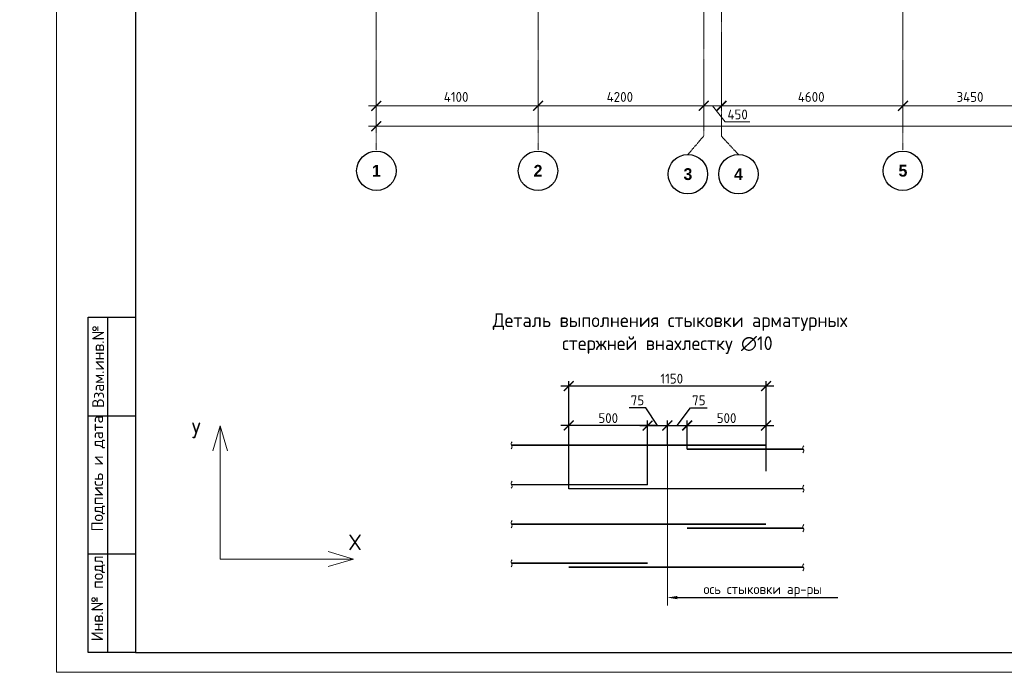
# Model space of a CAD drawing. Header units: millimetres. Extents: x -42044588 to 856694, y -806701 to 941911.
# Tile 985 of 1056: x -107777 to -82820, y -108590 to -92047. Entities that reach past the tile are written whole.
import ezdxf
from ezdxf import colors
from ezdxf.entities.mleader import LeaderData, LeaderLine
from ezdxf.enums import TextEntityAlignment as Align
from ezdxf.math import Vec2, Vec3

# ---------------------------------------------------------------- set-up
doc = ezdxf.new("R2010")
doc.units = ezdxf.units.MM
for name, pattern in [('______5', [1100, 800, -100, 100, -100]), ('CENTER2', [28.575, 19.05, -3.175, 3.175, -3.175]), ('осевая', [50.8, 31.75, -6.35, 6.35, -6.35])]:
    doc.linetypes.add(name, pattern=pattern)
for name, color, linetype, lineweight in [('0.20 __', 4, 'Continuous', 20), ('Арматура', 152, 'Continuous', 40), ('Выноски', 20, 'Continuous', 20), ('Осевая', 10, 'CENTER2', 20), ('Оси', 40, '______5', 18), ('подоснова', 151, 'Continuous', 5), ('РАЗМЕРЫ', 1, 'Continuous', 9), ('Текст', 7, 'Continuous', 25), ('ТОНКИЕ', 7, 'Continuous', 9), ('Узлы', 7, 'Continuous', 0)]:
    doc.layers.add(name, color=color, linetype=linetype, lineweight=lineweight)
doc.layers.add('ТОЛСТЫЕ_ОСНОВНЫЕ', color=6, linetype='Continuous')
doc.styles.add('Century Gothic', font='GOTHIC.TTF')
doc.styles.add('GOST-2.304_Type-B', font='GOST_Common.ttf')
doc.styles.add('style1', font='GOST_Common.ttf', dxfattribs={"height": 500})
doc.styles.add('ГОСТ', font='GOST_Common.ttf')
doc.styles.add('Украинский', font='isocpeur.ttf', dxfattribs={"oblique": 12})
doc.dimstyles.new('5х', dxfattribs={"dimscale": 100, "dimtxt": 2.5, "dimasz": 2.5, "dimexe": 1.25, "dimexo": 0, "dimtad": 1, "dimdec": 0, "dimlfac": 0.2, "dimtxsty": 'GOST-2.304_Type-B', "dimblk": 'ARCHTICK', "dimcen": 2.5, "dimdle": 2, "dimadec": 0, "dimazin": 2, "dimtfac": 0.75, "dimtdec": 0, "dimtmove": 1, "dimatfit": 3, "dimfxl": 0, "dimtolj": 1, "dimarcsym": 0})
doc.dimstyles.new('СПДС', dxfattribs={"dimscale": 100, "dimtxt": 2.5, "dimasz": 2, "dimexe": 1.25, "dimexo": 0, "dimtad": 1, "dimdec": 0, "dimrnd": 5, "dimtxsty": 'GOST-2.304_Type-B', "dimblk": 'ARCHTICK', "dimcen": 2.5, "dimdle": 2, "dimclrd": 1, "dimclre": 1, "dimclrt": 1, "dimadec": 0, "dimazin": 2, "dimtfac": 0.75, "dimtdec": 0, "dimtmove": 1, "dimatfit": 3, "dimfxl": 0, "dimtolj": 1, "dimarcsym": 0})

# ---------------------------------------------------------------- blocks, each defined once
blk = doc.blocks.new('A$Cd09756da')
at = {"layer": 'Текст', "color": 7, "attachment_point": 1, "style": 'ГОСТ'}
for s, width, heights, insert, char_height in [('\\pi594.35517;{\\fTimes New Roman|b0|i0|c204|p18;\\C256;Строительство жилого комплекса со  встроенными помещениями \\P\\pi1441.86779;общественного-делового, коммерческого назначения и \\P\\pi41.3631;поликлиническим учреждением по адресу: г. Чита, ул. 1-я Коллективная}', 11543.07, [0], (-11741, 4333), 250), ('\\pi389.01406;{\\fTimes New Roman|b0|i0|c204|p18;\\C256;«Жилой дом со встроенными помещениями \\P\\pi641.91601;общественно-делового и коммерческого \\P\\pi302.06381;назначения на первом этаже здания», поз. 3.1\\P}', 7000, [1500], (-12014, 2803), 225)]:
    blk.add_mtext_dynamic_manual_height_columns(s, width=width, gutter_width=12.5, heights=heights, dxfattribs=dict(at, insert=insert, char_height=char_height))
blk = doc.blocks.new('*U6686')
at = {"layer": 'ТОЛСТЫЕ_ОСНОВНЫЕ'}
for p, q in [((8, 5), (8, 90)), ((8, 90), (20, 90)), ((13, 5), (13, 90)), ((8, 65), (20, 65)), ((8, 30), (20, 30)), ((20, 5), (8, 5))]:
    blk.add_line(p, q, dxfattribs=at)
at = {"layer": 'ТОЛСТЫЕ_ОСНОВНЫЕ', "color": 6}
blk.add_lwpolyline([(20, 5), (886, 5), (886, 415), (20, 415)], close=True, dxfattribs=at)
at = {"layer": 'ТОНКИЕ'}
blk.add_lwpolyline([(0, 0), (891, 0), (891, 420), (0, 420)], close=True, dxfattribs=at)
at = {"layer": 'Текст', "style": 'style1'}
for s, p in [('Взам.инв.№', (10.5, 77.5)), ('Подпись и дата', (10.5, 50.41)), ('Инв.№ подл.', (10.5, 19.18))]:
    blk.add_text(s, height=3, rotation=90, dxfattribs=at).set_placement(p, align=Align.MIDDLE)
blk = doc.blocks.new('_ArchTick')
at = {"color": 0, "linetype": 'ByBlock', "const_width": 0.15}
blk.add_lwpolyline([(-0.5, -0.5), (0.5, 0.5)], dxfattribs=at)
blk = doc.blocks.new('*D6689')
at = {"color": 1, "lineweight": 0, "transparency": 16777216}
for p, q in [((983446, -18716), (1030646, -18716)), ((983646, -18716), (983646, -18591)), ((1030446, -18830), (1030446, -18591))]:
    blk.add_line(p, q, dxfattribs=at)
at = {"layer": 'DEFPOINTS', "color": 0, "transparency": 16777216}
for p in [(983646, -18716), (1030446, -18716), (1030446, -18830)]:
    blk.add_point(p, dxfattribs=at)
at = {"color": 1, "lineweight": 0, "transparency": 16777216, "xscale": 250, "yscale": 250, "zscale": 250, "rotation": 180}
blk.add_blockref('_ArchTick', (983646, -18716), dxfattribs=at)
at = {"color": 1, "lineweight": 0, "transparency": 16777216, "xscale": 250, "yscale": 250, "zscale": 250}
blk.add_blockref('_ArchTick', (1030446, -18716), dxfattribs=at)
at = {"color": 1, "lineweight": 0, "transparency": 16777216, "insert": (1001863, -18605), "char_height": 250, "width": 104166.67, "attachment_point": 5, "style": 'GOST-2.304_Type-B'}
blk.add_mtext('\\A1;46800', dxfattribs=at)
blk = doc.blocks.new('NSY101')
at = {"color": 0, "linetype": 'ByBlock', "lineweight": -2}
blk.add_circle((0, 0), 50, dxfattribs=at)
blk = doc.blocks.new('СЛОЖНЫЙ_ОБЪЕКТ_31')
at = {"layer": 'Оси', "color": 16, "linetype": 'Continuous', "lineweight": 25, "transparency": 33554687, "xscale": 9.999999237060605, "yscale": 9.999999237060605, "zscale": 9.999999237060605}
blk.add_blockref('NSY101', (8813, -43009), dxfattribs=at)
at = {"layer": 'Оси', "color": 16, "linetype": 'Continuous', "lineweight": 25, "transparency": 33554687, "insert": (8813, -43009), "char_height": 300, "width": 385, "attachment_point": 5, "style": 'Century Gothic'}
blk.add_mtext('\\A1;{\\fCentury Gothic|i0|b1;\\H300.000000;\\W1.000000;\\C16;2}\\P', dxfattribs=at)
blk = doc.blocks.new('СЛОЖНЫЙ_ОБЪЕКТ_32')
at = {"layer": 'Оси', "color": 16, "linetype": 'Continuous', "lineweight": 25, "transparency": 33554687, "xscale": 9.999999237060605, "yscale": 9.999999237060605, "zscale": 9.999999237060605}
blk.add_blockref('NSY101', (18063, -43009), dxfattribs=at)
at = {"layer": 'Оси', "color": 16, "linetype": 'Continuous', "lineweight": 25, "transparency": 33554687, "insert": (18063, -43009), "char_height": 300, "width": 385, "attachment_point": 5, "style": 'Century Gothic'}
blk.add_mtext('\\A1;{\\fCentury Gothic|i0|b1;\\H300.000000;\\W1.000000;\\C16;5}\\P', dxfattribs=at)
blk = doc.blocks.new('СЛОЖНЫЙ_ОБЪЕКТ_46')
at = {"layer": 'Оси', "color": 16, "linetype": 'Continuous', "lineweight": 25, "transparency": 33554687, "xscale": 9.999999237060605, "yscale": 9.999999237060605, "zscale": 9.999999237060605}
blk.add_blockref('NSY101', (5263, -43009), dxfattribs=at)
at = {"layer": 'Оси', "color": 16, "linetype": 'Continuous', "lineweight": 25, "transparency": 33554687, "insert": (5263, -43009), "char_height": 300, "width": 385, "attachment_point": 5, "style": 'Century Gothic'}
blk.add_mtext('\\A1;{\\fCentury Gothic|i0|b1;\\H300.000000;\\W1.000000;\\C16;1}\\P', dxfattribs=at)
blk = doc.blocks.new('СЛОЖНЫЙ_ОБЪЕКТ_48')
at = {"layer": 'Оси', "color": 16, "linetype": 'Continuous', "lineweight": 25, "transparency": 33554687, "xscale": 9.999999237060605, "yscale": 9.999999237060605, "zscale": 9.999999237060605}
blk.add_blockref('NSY101', (13893, -43009), dxfattribs=at)
at = {"layer": 'Оси', "color": 16, "linetype": 'Continuous', "lineweight": 25, "transparency": 33554687, "insert": (13893, -43009), "char_height": 300, "width": 385, "attachment_point": 5, "style": 'Century Gothic'}
blk.add_mtext('\\A1;{\\fCentury Gothic|i0|b1;\\H300.000000;\\W1.000000;\\C16;4}\\P', dxfattribs=at)
blk = doc.blocks.new('СЛОЖНЫЙ_ОБЪЕКТ_49')
at = {"layer": 'Оси', "color": 16, "linetype": 'Continuous', "lineweight": 25, "transparency": 33554687, "xscale": 9.999999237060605, "yscale": 9.999999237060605, "zscale": 9.999999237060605}
blk.add_blockref('NSY101', (12613, -43009), dxfattribs=at)
at = {"layer": 'Оси', "color": 16, "linetype": 'Continuous', "lineweight": 25, "transparency": 33554687, "insert": (12613, -43009), "char_height": 300, "width": 385, "attachment_point": 5, "style": 'Century Gothic'}
blk.add_mtext('\\A1;{\\fCentury Gothic|i0|b1;\\H300.000000;\\W1.000000;\\C16;3}\\P', dxfattribs=at)
blk = doc.blocks.new('*D6696')
at = {"color": 1, "lineweight": 0, "transparency": 16777216}
for p, q in [((983446, -18199), (987946, -18199)), ((983646, -18199), (983646, -18074)), ((987746, -18199), (987746, -18074))]:
    blk.add_line(p, q, dxfattribs=at)
at = {"layer": 'DEFPOINTS', "color": 0, "transparency": 16777216}
for p in [(983646, -18199), (987746, -18199), (987746, -18199)]:
    blk.add_point(p, dxfattribs=at)
at = {"color": 1, "lineweight": 0, "transparency": 16777216, "xscale": 250, "yscale": 250, "zscale": 250, "rotation": 180}
blk.add_blockref('_ArchTick', (983646, -18199), dxfattribs=at)
at = {"color": 1, "lineweight": 0, "transparency": 16777216, "xscale": 250, "yscale": 250, "zscale": 250}
blk.add_blockref('_ArchTick', (987746, -18199), dxfattribs=at)
at = {"color": 1, "lineweight": 0, "transparency": 16777216, "insert": (985670, -17974), "char_height": 250, "width": 83333.33, "attachment_point": 5, "style": 'GOST-2.304_Type-B'}
blk.add_mtext('\\A1;4100', dxfattribs=at)
blk = doc.blocks.new('*D6697')
at = {"color": 1, "lineweight": 0, "transparency": 16777216}
for p, q in [((987546, -18199), (992146, -18199)), ((987746, -18199), (987746, -18074)), ((991946, -18199), (991946, -18074))]:
    blk.add_line(p, q, dxfattribs=at)
at = {"layer": 'DEFPOINTS', "color": 0, "transparency": 16777216}
for p in [(987746, -18199), (991946, -18199), (991946, -18199)]:
    blk.add_point(p, dxfattribs=at)
at = {"color": 1, "lineweight": 0, "transparency": 16777216, "xscale": 250, "yscale": 250, "zscale": 250, "rotation": 180}
blk.add_blockref('_ArchTick', (987746, -18199), dxfattribs=at)
at = {"color": 1, "lineweight": 0, "transparency": 16777216, "xscale": 250, "yscale": 250, "zscale": 250}
blk.add_blockref('_ArchTick', (991946, -18199), dxfattribs=at)
at = {"color": 1, "lineweight": 0, "transparency": 16777216, "insert": (989820, -17974), "char_height": 250, "width": 83333.33, "attachment_point": 5, "style": 'GOST-2.304_Type-B'}
blk.add_mtext('\\A1;4200', dxfattribs=at)
blk = doc.blocks.new('*D6698')
at = {"color": 1, "lineweight": 0, "transparency": 16777216}
for p, q in [((992196, -18199), (997196, -18199)), ((992396, -18199), (992396, -18074)), ((996996, -18199), (996996, -18074))]:
    blk.add_line(p, q, dxfattribs=at)
at = {"layer": 'DEFPOINTS', "color": 0, "transparency": 16777216}
for p in [(992396, -18199), (996996, -18199), (996996, -18199)]:
    blk.add_point(p, dxfattribs=at)
at = {"color": 1, "lineweight": 0, "transparency": 16777216, "xscale": 250, "yscale": 250, "zscale": 250, "rotation": 180}
blk.add_blockref('_ArchTick', (992396, -18199), dxfattribs=at)
at = {"color": 1, "lineweight": 0, "transparency": 16777216, "xscale": 250, "yscale": 250, "zscale": 250}
blk.add_blockref('_ArchTick', (996996, -18199), dxfattribs=at)
at = {"color": 1, "lineweight": 0, "transparency": 16777216, "insert": (994670, -17974), "char_height": 250, "width": 83333.33, "attachment_point": 5, "style": 'GOST-2.304_Type-B'}
blk.add_mtext('\\A1;4600', dxfattribs=at)
blk = doc.blocks.new('*D6699')
at = {"color": 1, "lineweight": 0, "transparency": 16777216}
for p, q in [((996796, -18199), (1000646, -18199)), ((996996, -18199), (996996, -18074)), ((1000446, -18199), (1000446, -18074))]:
    blk.add_line(p, q, dxfattribs=at)
at = {"layer": 'DEFPOINTS', "color": 0, "transparency": 16777216}
for p in [(996996, -18199), (1000446, -18199), (1000446, -18199)]:
    blk.add_point(p, dxfattribs=at)
at = {"color": 1, "lineweight": 0, "transparency": 16777216, "xscale": 250, "yscale": 250, "zscale": 250, "rotation": 180}
blk.add_blockref('_ArchTick', (996996, -18199), dxfattribs=at)
at = {"color": 1, "lineweight": 0, "transparency": 16777216, "xscale": 250, "yscale": 250, "zscale": 250}
blk.add_blockref('_ArchTick', (1000446, -18199), dxfattribs=at)
at = {"color": 1, "lineweight": 0, "transparency": 16777216, "insert": (998695, -17974), "char_height": 250, "width": 83333.33, "attachment_point": 5, "style": 'GOST-2.304_Type-B'}
blk.add_mtext('\\A1;3450', dxfattribs=at)
blk = doc.blocks.new('*D6708')
at = {"color": 1, "lineweight": 0, "transparency": 16777216}
for p, q in [((992596, -18199), (991746, -18199)), ((991946, -18074), (991946, -18324)), ((992171, -18199), (992493, -18605)), ((992396, -18136), (992396, -18324)), ((992493, -18605), (993118, -18605))]:
    blk.add_line(p, q, dxfattribs=at)
at = {"layer": 'DEFPOINTS', "color": 0, "transparency": 16777216}
for p in [(991946, -18074), (991946, -18199), (992396, -18136)]:
    blk.add_point(p, dxfattribs=at)
at = {"color": 1, "lineweight": 0, "transparency": 16777216, "xscale": 250, "yscale": 250, "zscale": 250, "rotation": 180}
blk.add_blockref('_ArchTick', (991946, -18199), dxfattribs=at)
at = {"color": 1, "lineweight": 0, "transparency": 16777216, "xscale": 250, "yscale": 250, "zscale": 250}
blk.add_blockref('_ArchTick', (992396, -18199), dxfattribs=at)
at = {"color": 1, "lineweight": 0, "transparency": 16777216, "insert": (992805, -18418), "char_height": 250, "attachment_point": 5, "style": 'GOST-2.304_Type-B'}
blk.add_mtext('\\A1;450', dxfattribs=at)
blk = doc.blocks.new('*D6001')
at = {"layer": 'DEFPOINTS', "color": 0, "linetype": 'Continuous', "transparency": 16777216}
for p in [(-93860, -102335), (-93860, -102835), (-91860, -103835)]:
    blk.add_point(p, dxfattribs=at)
at = {"layer": 'РАЗМЕРЫ', "color": 0, "linetype": 'Continuous', "lineweight": -2, "transparency": 16777216}
for p, q in [((-93860, -102835), (-93860, -102210)), ((-91860, -103835), (-91860, -102210)), ((-91660, -102335), (-94060, -102335))]:
    blk.add_line(p, q, dxfattribs=at)
at = {"layer": 'РАЗМЕРЫ', "color": 0, "linetype": 'Continuous', "lineweight": -2, "transparency": 16777216, "xscale": 250, "yscale": 250, "zscale": 250, "rotation": 180}
blk.add_blockref('_ArchTick', (-93860, -102335), dxfattribs=at)
at = {"layer": 'РАЗМЕРЫ', "color": 0, "linetype": 'Continuous', "lineweight": -2, "transparency": 16777216, "xscale": 250, "yscale": 250, "zscale": 250}
blk.add_blockref('_ArchTick', (-91860, -102335), dxfattribs=at)
at = {"layer": 'РАЗМЕРЫ', "color": 0, "linetype": 'Continuous', "lineweight": 0, "transparency": 16777216, "insert": (-92860, -102147), "char_height": 250, "attachment_point": 5, "style": 'GOST-2.304_Type-B'}
blk.add_mtext('\\A1;500', dxfattribs=at)
blk = doc.blocks.new('*D6002')
at = {"layer": 'DEFPOINTS', "color": 0, "linetype": 'Continuous', "transparency": 16777216}
for p in [(-88860, -102335), (-90860, -102936), (-88860, -102835)]:
    blk.add_point(p, dxfattribs=at)
at = {"layer": 'РАЗМЕРЫ', "color": 0, "linetype": 'Continuous', "lineweight": -2, "transparency": 16777216}
for p, q in [((-90860, -102936), (-90860, -102210)), ((-88860, -102835), (-88860, -102210)), ((-91060, -102335), (-88660, -102335))]:
    blk.add_line(p, q, dxfattribs=at)
at = {"layer": 'РАЗМЕРЫ', "color": 0, "linetype": 'Continuous', "lineweight": -2, "transparency": 16777216, "xscale": 250, "yscale": 250, "zscale": 250, "rotation": 180}
blk.add_blockref('_ArchTick', (-90860, -102335), dxfattribs=at)
at = {"layer": 'РАЗМЕРЫ', "color": 0, "linetype": 'Continuous', "lineweight": -2, "transparency": 16777216, "xscale": 250, "yscale": 250, "zscale": 250}
blk.add_blockref('_ArchTick', (-88860, -102335), dxfattribs=at)
at = {"layer": 'РАЗМЕРЫ', "color": 0, "linetype": 'Continuous', "lineweight": 0, "transparency": 16777216, "insert": (-89860, -102147), "char_height": 250, "attachment_point": 5, "style": 'GOST-2.304_Type-B'}
blk.add_mtext('\\A1;500', dxfattribs=at)
blk = doc.blocks.new('*D6003')
at = {"layer": 'DEFPOINTS', "color": 0, "linetype": 'Continuous', "transparency": 16777216}
for p in [(-93860, -101335), (-88860, -103488), (-93860, -103936)]:
    blk.add_point(p, dxfattribs=at)
at = {"layer": 'РАЗМЕРЫ', "color": 0, "linetype": 'Continuous', "lineweight": -2, "transparency": 16777216}
for p, q in [((-93860, -103936), (-93860, -101210)), ((-88860, -103488), (-88860, -101210)), ((-88660, -101335), (-94060, -101335))]:
    blk.add_line(p, q, dxfattribs=at)
at = {"layer": 'РАЗМЕРЫ', "color": 0, "linetype": 'Continuous', "lineweight": -2, "transparency": 16777216, "xscale": 250, "yscale": 250, "zscale": 250, "rotation": 180}
blk.add_blockref('_ArchTick', (-93860, -101335), dxfattribs=at)
at = {"layer": 'РАЗМЕРЫ', "color": 0, "linetype": 'Continuous', "lineweight": -2, "transparency": 16777216, "xscale": 250, "yscale": 250, "zscale": 250}
blk.add_blockref('_ArchTick', (-88860, -101335), dxfattribs=at)
at = {"layer": 'РАЗМЕРЫ', "color": 0, "linetype": 'Continuous', "lineweight": 0, "transparency": 16777216, "insert": (-91248, -101147), "char_height": 250, "attachment_point": 5, "style": 'GOST-2.304_Type-B'}
blk.add_mtext('\\A1;1150', dxfattribs=at)
blk = doc.blocks.new('*D6004')
at = {"layer": 'DEFPOINTS', "color": 0, "linetype": 'Continuous', "transparency": 16777216}
for p in [(-91360, -102335), (-91860, -102919), (-91360, -102835)]:
    blk.add_point(p, dxfattribs=at)
at = {"layer": 'РАЗМЕРЫ', "color": 0, "linetype": 'Continuous', "lineweight": -2, "transparency": 16777216}
for p, q in [((-91907, -101885), (-92331, -101885)), ((-91610, -102335), (-91907, -101885)), ((-91860, -102919), (-91860, -102210)), ((-91360, -102835), (-91360, -102210)), ((-92060, -102335), (-91160, -102335))]:
    blk.add_line(p, q, dxfattribs=at)
at = {"layer": 'РАЗМЕРЫ', "color": 0, "linetype": 'Continuous', "lineweight": -2, "transparency": 16777216, "xscale": 250, "yscale": 250, "zscale": 250, "rotation": 180}
blk.add_blockref('_ArchTick', (-91860, -102335), dxfattribs=at)
at = {"layer": 'РАЗМЕРЫ', "color": 0, "linetype": 'Continuous', "lineweight": -2, "transparency": 16777216, "xscale": 250, "yscale": 250, "zscale": 250}
blk.add_blockref('_ArchTick', (-91360, -102335), dxfattribs=at)
at = {"layer": 'РАЗМЕРЫ', "color": 0, "linetype": 'Continuous', "lineweight": 0, "transparency": 16777216, "insert": (-92119, -101697), "char_height": 250, "attachment_point": 5, "style": 'GOST-2.304_Type-B'}
blk.add_mtext('\\A1;75', dxfattribs=at)
blk = doc.blocks.new('*D6005')
at = {"layer": 'DEFPOINTS', "color": 0, "linetype": 'Continuous', "transparency": 16777216}
for p in [(-90860, -102335), (-91360, -102835), (-90860, -102919)]:
    blk.add_point(p, dxfattribs=at)
at = {"layer": 'РАЗМЕРЫ', "color": 0, "linetype": 'Continuous', "lineweight": -2, "transparency": 16777216}
for p, q in [((-91110, -102335), (-90776, -101885)), ((-90776, -101885), (-90352, -101885)), ((-91360, -102835), (-91360, -102210)), ((-90860, -102919), (-90860, -102210)), ((-91560, -102335), (-90660, -102335))]:
    blk.add_line(p, q, dxfattribs=at)
at = {"layer": 'РАЗМЕРЫ', "color": 0, "linetype": 'Continuous', "lineweight": -2, "transparency": 16777216, "xscale": 250, "yscale": 250, "zscale": 250, "rotation": 180}
blk.add_blockref('_ArchTick', (-91360, -102335), dxfattribs=at)
at = {"layer": 'РАЗМЕРЫ', "color": 0, "linetype": 'Continuous', "lineweight": -2, "transparency": 16777216, "xscale": 250, "yscale": 250, "zscale": 250}
blk.add_blockref('_ArchTick', (-90860, -102335), dxfattribs=at)
at = {"layer": 'РАЗМЕРЫ', "color": 0, "linetype": 'Continuous', "lineweight": 0, "transparency": 16777216, "insert": (-90564, -101697), "char_height": 250, "attachment_point": 5, "style": 'GOST-2.304_Type-B'}
blk.add_mtext('\\A1;75', dxfattribs=at)
blk = doc.blocks.new('оси2')
at = {"layer": 'Оси', "color": 16, "linetype": 'осевая', "lineweight": 0, "ltscale": 0.25, "transparency": 33554687}
for p, q in [((983645.5, 3375.3), (983645.8, -19317.6)), ((987745.5, 3375.3), (987745.5, -19317.6)), ((996995.5, 3375.3), (996995.5, -19317.6)), ((991945.5, 2824.9), (991945.5, -18967)), ((992395.5, 2844.7), (992395.5, -18978.9))]:
    blk.add_line(p, q, dxfattribs=at)
at = {"layer": 'Оси', "color": 16, "linetype": 'осевая', "lineweight": 0, "transparency": 33554687}
for p, q in [((991545, -19432.2), (991945.5, -18964.7)), ((992825, -19432.2), (992395.5, -18970.6))]:
    blk.add_line(p, q, dxfattribs=at)
at = {"layer": 'Оси', "color": 16, "linetype": 'Continuous', "lineweight": 25, "transparency": 33554687}
for name, p in [('СЛОЖНЫЙ_ОБЪЕКТ_46', (978385.3, 23162.9)), ('СЛОЖНЫЙ_ОБЪЕКТ_31', (978932, 23162.9)), ('СЛОЖНЫЙ_ОБЪЕКТ_49', (978932, 23077.3)), ('СЛОЖНЫЙ_ОБЪЕКТ_48', (978932, 23077.3)), ('СЛОЖНЫЙ_ОБЪЕКТ_32', (978932, 23162.9))]:
    blk.add_blockref(name, p, dxfattribs=at)
at = {"lineweight": 0}
for base, p1, p2, override, picture, middle in [((987745.5, -18199), (983645.5, -18199), (987745.5, -18199), {"dimgap": 1, "dimlwd": 0, "dimlwe": 0}, '*D6696', (985670.4, -18199)), ((991945.5, -18199), (987745.5, -18199), (991945.5, -18199), {"dimgap": 1, "dimlwd": 0, "dimlwe": 0}, '*D6697', (989820.4, -18199)), ((996995.5, -18199), (992395.5, -18199), (996995.5, -18199), {"dimgap": 1, "dimlwd": 0, "dimlwe": 0}, '*D6698', (994670.4, -18199)), ((1000445.5, -18199), (996995.5, -18199), (1000445.5, -18199), {"dimgap": 1, "dimlwd": 0, "dimlwe": 0}, '*D6699', (998695.4, -18199)), ((991945.5, -18199), (992395.5, -18136.5), (991945.5, -18074), {"dimlwd": 0, "dimlwe": 0}, '*D6708', (992555.1, -18605.2)), ((1030445.5, -18715.9), (983645.5, -18715.9), (1030445.5, -18830.2), {"dimgap": 1, "dimlwd": 0, "dimlwe": 0}, '*D6689', (1001863, -18830.2))]:
    dim = blk.add_linear_dim(base=base, p1=p1, p2=p2, dimstyle='СПДС', override=override, dxfattribs=at)
    dim.commit()
    dim.dimension.update_dxf_attribs({"geometry": picture, "text_midpoint": middle, "dimtype": 160})

msp = doc.modelspace()

# ---------------------------------------------------------------- linework, layer by layer
at = {"layer": '0.20 __', "color": 2}
for points in [[(-95295.923, -102744.876), (-95323.423, -102789.876), (-95295.923, -102879.876), (-95323.423, -102924.876)], [(-87900.649, -102845.816), (-87928.149, -102890.816), (-87900.649, -102980.816), (-87928.149, -103025.816)], [(-95295.923, -103744.876), (-95323.423, -103789.876), (-95295.923, -103879.876), (-95323.423, -103924.876)], [(-87900.649, -103845.816), (-87928.149, -103890.816), (-87900.649, -103980.816), (-87928.149, -104025.816)], [(-95295.923, -104744.876), (-95323.423, -104789.876), (-95295.923, -104879.876), (-95323.423, -104924.876)], [(-87900.649, -104845.816), (-87928.149, -104890.816), (-87900.649, -104980.816), (-87928.149, -105025.816)], [(-95295.923, -105736.467), (-95323.423, -105781.467), (-95295.923, -105871.467), (-95323.423, -105916.467)], [(-87900.649, -105837.407), (-87928.149, -105882.407), (-87900.649, -105972.407), (-87928.149, -106017.407)]]:
    msp.add_spline(points, degree=3, dxfattribs=at)
at = {"layer": 'Арматура', "const_width": 40}
for points in [[(-95309.673, -102834.876), (-88860.27, -102834.876)], [(-90860.27, -102935.816), (-87914.399, -102935.816)], [(-95309.673, -103834.876), (-91860.27, -103834.876)], [(-93860.27, -103935.816), (-87914.399, -103935.816)], [(-95309.673, -104834.876), (-88860.27, -104834.876)], [(-90860.27, -104935.816), (-87914.399, -104935.816)], [(-95309.673, -105826.467), (-91860.27, -105826.467)], [(-93860.27, -105927.407), (-87914.399, -105927.407)]]:
    msp.add_lwpolyline(points, dxfattribs=at)
at = {"layer": 'Оси', "ltscale": 45}
msp.add_line((-91360.27, -102334.876), (-91360.27, -106894.352), dxfattribs=at)
at = {"layer": 'подоснова'}
for p, q in [((-102697.531, -102338.963), (-102885.139, -102976.513)), ((-102697.531, -102338.963), (-102697.531, -105719.569)), ((-102697.531, -102338.963), (-102509.923, -102976.513)), ((-99316.925, -105719.569), (-99954.475, -105531.96)), ((-102697.531, -105719.569), (-99316.925, -105719.569)), ((-99316.925, -105719.569), (-99954.475, -105907.177))]:
    msp.add_line(p, q, dxfattribs=at)

# ---------------------------------------------------------------- block references
at = {"lineweight": 30}
msp.add_blockref('оси2', (-1082384.411, -76031.932), dxfattribs=at)
at = {"xscale": 100, "yscale": 100, "zscale": 100}
msp.add_blockref('*U6686', (-106840.159, -108590.438), dxfattribs=at)
at = {"lineweight": 50, "ltscale": 100}
msp.add_blockref('A$Cd09756da', (-114599.263, -108090.438), dxfattribs=at)

# ---------------------------------------------------------------- texts
at = {"ltscale": 100, "insert": (-133805.873, -87600.547), "char_height": 250, "attachment_point": 1, "style": 'ГОСТ'}
msp.add_mtext_dynamic_manual_height_columns('\\pi1250,t1750;1.^IПроизводство работ вести в строгом соответствии с требованиями СП 70.13330.2012 "Несущие и ограждающие конструкции" и проектом производства работ.{\\H1.83333x; }\\P2.^IПеред бетонированием арматуру и основание, на которую укладывается бетонная смесь, очистить от {\\H1.55556x; }ржавчины и грязи. {\\H1.64815x; }\\P3.^IБетонирование вести слоем на всю толщину  плит. Захватки при бетонировании должны быть отсечены {\\H1.61728x; }вертикальными швами. Бетон применять класса В25. Заполнителем для бетона служит щебень твердых пород, {\\H1.62757x; }наибольшая фракция щебня не должна превышать 40мм.{\\H1.62414x; }\\P4.^IВ процессе бетонирования обеспечить соблюдение защитных слоев и мест положения рабочей арматуры {\\H1.62529x; }согласно проекту. Материал фиксаторов для нижней арматуры фундаментных плит выбирается проектом производства {\\H1.6249x; }работ, исходя из конкретных возможностей строительной организации.{\\H1.62503x; }\\P5.^IПроектом принято соединение рабочих стержней арматуры монолитной плиты внахлестку (без сварки). {\\H1.72499x; }\\P6.^IСварные арматурные каркасы изготовить на заводе-изготовители. {\\H1.67917x; }\\P7.^IКрестообразные соединения стержней арматуры 1-го и 2-го рядов, а также 3-го и 4-го рядов между собой {\\H1.60694x; }выполнить вязкой отожженной проволокой диаметром 2,0-3,0 мм. Допускается применение специальных соединительных {\\H1.63102x; }элементов - пластмассовых или проволочных фиксаторов. Соединение арматуры допускается предусматривать не во всех {\\H1.62299x; }местах пересечения стержней арматуры. При этом должны быть связаны вязальной проволокой все пересечения стержней {\\H1.62567x; }в 2-х крайних рядах по периметру плит, остальные узлы могут быть соединены через узел в шахматном порядке (схему {\\H1.72478x; }вязки стержней см. на данном листе).{\\H1.77924x; }', width=18954.38214, gutter_width=12.5, heights=[0], dxfattribs=at)
at = {"layer": 'Выноски', "color": 240, "true_color": 0xed1f24, "insert": (-133070.007, -101268.704), "char_height": 250, "width": 18219.65973, "attachment_point": 1, "style": 'ГОСТ'}
msp.add_mtext('\\pi-500,l500;В выделенной области представлена замененная ( актуальная) версия. Содержание изменения см. в листе разрешения на внесение изменений{\\H1.025x; }', dxfattribs=at)
at = {"layer": 'Осевая', "style": 'GOST-2.304_Type-B'}
for s, p in [('У', (-103302.669, -102457.672)), ('Х', (-99277.183, -105294.616))]:
    msp.add_text(s, height=400, dxfattribs=at).set_placement(p, align=Align.MIDDLE_CENTER)
at = {"layer": 'Текст', "color": 7, "insert": (-126599.263, -106590.438), "char_height": 250, "attachment_point": 1, "style": 'ГОСТ'}
msp.add_mtext_dynamic_manual_height_columns('\\pi3500;\\P\\pi79.73485;Плита перекрытия на отм. +6,900 (опалубка)', width=7000, gutter_width=12.5, heights=[1500], dxfattribs=at)
at = {"layer": 'Узлы', "color": 80, "linetype": 'Continuous', "lineweight": 0, "width": 10464.96038, "attachment_point": 5, "style": 'GOST-2.304_Type-B'}
for s, insert, char_height in [('\\pi136.85;Деталь выполнения стыковки арматурных стержней внахлестку ∅10', (-91360.27, -100004.717), 350), ('ось стыковки ар-ры', (-88941.547, -106516.103), 250)]:
    msp.add_mtext(s, dxfattribs=dict(at, insert=insert, char_height=char_height))

# ---------------------------------------------------------------- dimensions: what is measured, and where the dimension line sits
at = {"layer": 'РАЗМЕРЫ', "linetype": 'Continuous', "lineweight": 0}
for base, p1, p2, text, picture, middle in [((-93860.27, -101334.876), (-88860.27, -103487.705), (-93860.27, -103935.816), '1150', '*D6003', (-91247.599, -101334.876)), ((-91360.27, -102334.876), (-91860.27, -102918.771), (-91360.27, -102834.876), '75', '*D6004', (-91969.139, -101884.876)), ((-90860.27, -102334.876), (-91360.27, -102834.876), (-90860.27, -102918.771), '75', '*D6005', (-90713.106, -101884.876)), ((-93860.27, -102334.876), (-91860.27, -103834.876), (-93860.27, -102834.876), '500', '*D6001', (-92860.27, -102334.876)), ((-88860.27, -102334.876), (-90860.27, -102935.816), (-88860.27, -102834.876), '500', '*D6002', (-89860.27, -102334.876))]:
    dim = msp.add_linear_dim(base=base, p1=p1, p2=p2, text=text, dimstyle='5х', dxfattribs=at)
    dim.commit()
    dim.dimension.update_dxf_attribs({"geometry": picture, "text_midpoint": middle, "dimtype": 160})

# ---------------------------------------------------------------- leaders
at = {"layer": 'Выноски', "ltscale": 0.1}
ml = msp.add_multileader_mtext('Standard', dxfattribs=at)
ml.set_content('', color=256, style='Украинский')
ml.set_leader_properties()
ml.build(insert=Vec2(0, 0))
ml.multileader.update_dxf_attribs({"text_right_attachment_type": 6, "arrow_head_size": 250})
ctx = ml.context
ctx.base_point, ctx.char_height, ctx.arrow_head_size, ctx.landing_gap_size, ctx.plane_origin = Vec3(-87041.109, -106695.943), 0.18, 250, 0.09, Vec3(-89620.316, -109847.736)
ctx.right_attachment = 6
notes = []
notes.append((ctx, [(1, (1, 1, 0), (-90610.27, -106695.943), (1, 0), 3569.161, [(0, [(-91360.27, -106695.943)], 0, [])])]))
ctx.mtext.insert, ctx.mtext.flow_direction = Vec3(-87041.019, -106695.853), 5
for ctx, leaders in notes:
    for number, flags, end, landing, length, lines in leaders:
        leader = LeaderData()
        leader.index, (leader.has_last_leader_line, leader.has_dogleg_vector, leader.attachment_direction) = number, flags
        leader.last_leader_point, leader.dogleg_vector, leader.dogleg_length = Vec3(end), Vec3(landing), length
        for number, points, colour, breaks in lines:
            line = LeaderLine()
            line.index, line.vertices, line.color, line.breaks = number, Vec3.list(points), colors.encode_raw_color(colour), breaks
            leader.lines.append(line)
        ctx.leaders.append(leader)

doc.saveas('drawing.dxf')
